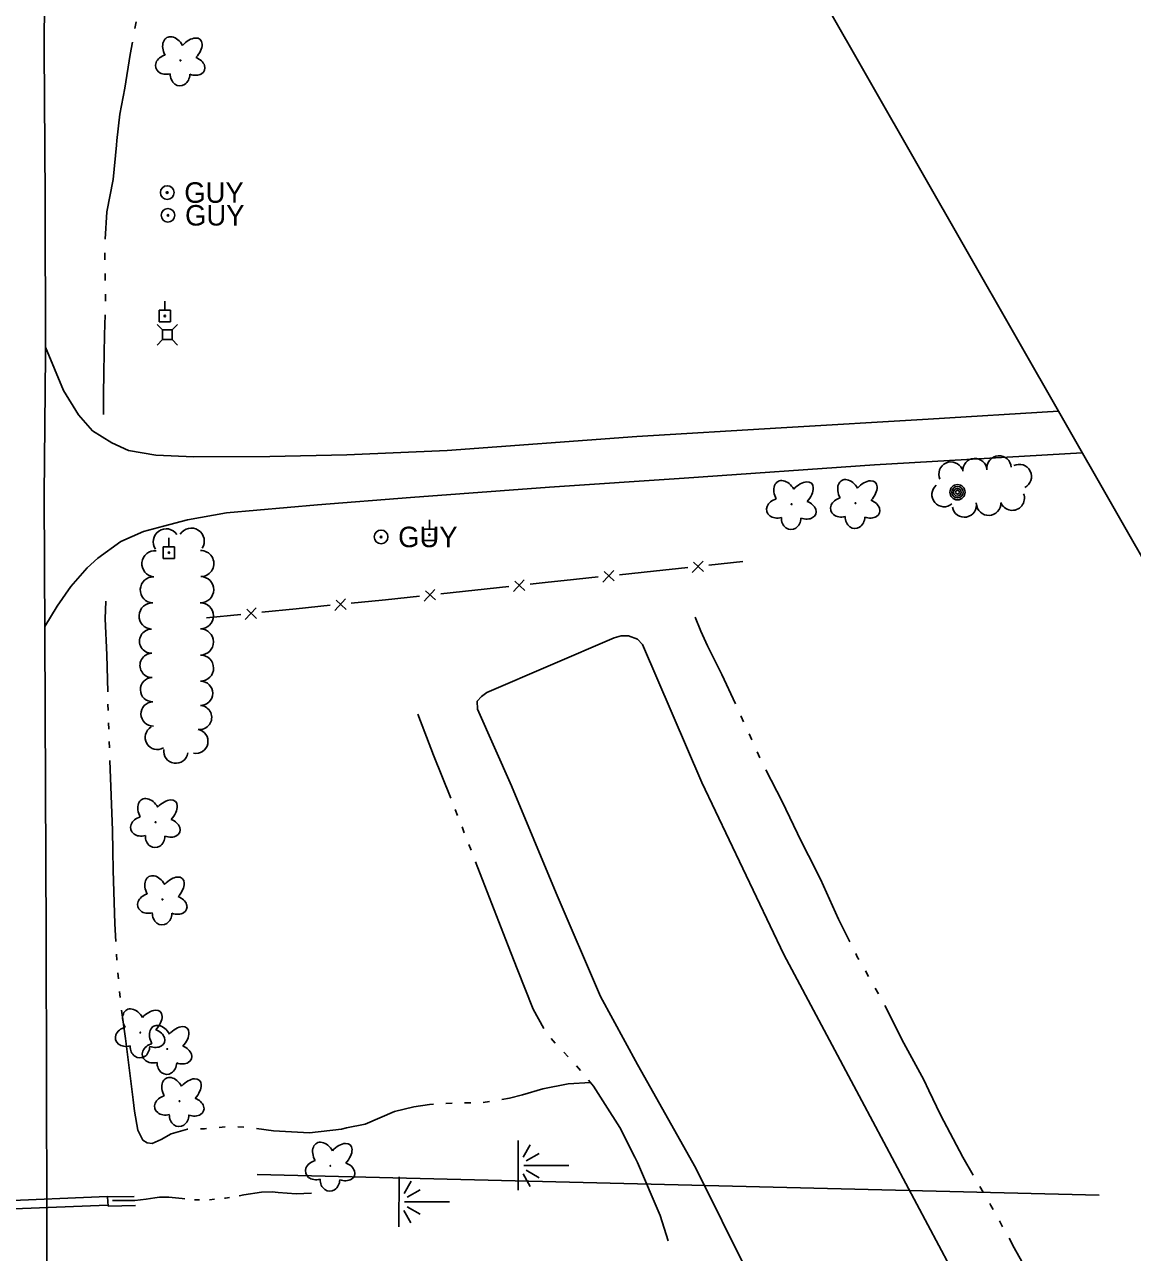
# Model space of a CAD drawing. Extents: x 589250 to 1188077, y 162953 to 363065.
# Drawn here: x 594166.1 to 594490.3, y 177012.7 to 177372 of the extents above; entities that cross this region are included whole.
import ezdxf

# ---------------------------------------------------------------- set-up
doc = ezdxf.new("R2010")
doc.units = 0
for name, color, linetype in [('E_AREA', 7, 'Continuous'), ('E_DRN_DrainTile', 7, 'Continuous'), ('E_DRN_Pipe', 7, 'Continuous'), ('E_DWY', 7, 'Continuous'), ('E_FEN_P', 7, 'Continuous'), ('E_LAND_TreeLine_P', 7, 'Continuous'), ('E_LAND_Vegetation', 7, 'Continuous'), ('E_MAP_Limits', 7, 'Continuous'), ('E_MISCPROP', 7, 'Continuous'), ('E_RDWY', 7, 'Continuous'), ('E_UTL_AG_Bold', 7, 'Continuous'), ('E_UTL_EGuyWire', 7, 'Continuous'), ('E_UTL_EPowerPole', 7, 'Continuous'), ('E_WAL', 7, 'Continuous'), ('E_WTR_FlowLine', 7, 'Continuous'), ('E_WTR_Wetland', 7, 'Continuous')]:
    doc.layers.add(name, color=color, linetype=linetype)

# ---------------------------------------------------------------- blocks, each defined once
blk = doc.blocks.new('POINT_DISPLAY')
blk.add_line((0, 0), (0, 0))

msp = doc.modelspace()

# ---------------------------------------------------------------- linework, layer by layer
at = {"layer": 'E_AREA'}
for p, q in [((594301.43, 177176.56), (594338.61, 177192.56)), ((594338.61, 177192.56), (594340.74, 177193.16)), ((594340.74, 177193.16), (594342.88, 177193.11)), ((594342.88, 177193.11), (594345.44, 177192.2)), ((594345.44, 177192.2), (594346.97, 177190.56)), ((594346.97, 177190.56), (594364.32, 177150.19)), ((594298.53, 177174.06), (594299.86, 177175.35)), ((594299.86, 177175.35), (594301.43, 177176.56)), ((594298.65, 177171.68), (594298.53, 177174.06)), ((594308.62, 177149.24), (594298.65, 177171.68)), ((594321.67, 177117.8), (594308.62, 177149.24)), ((594364.32, 177150.19), (594388.3, 177099.94)), ((594334.62, 177087.63), (594321.67, 177117.8)), ((594388.3, 177099.94), (594411.07, 177057.06)), ((594345.5, 177067.74), (594334.62, 177087.63)), ((594362.57, 177037.4), (594345.5, 177067.74)), ((594411.07, 177057.06), (594436.86, 177008.67)), ((594377.85, 177006.58), (594362.57, 177037.4))]:
    msp.add_line(p, q, dxfattribs=at)
at = {"layer": 'E_DRN_DrainTile'}
msp.add_line((594234.23, 177035.57), (594480.6, 177029.43), dxfattribs=at)
at = {"layer": 'E_DRN_Pipe'}
for p, q in [((594190.29, 177029.08), (593970.99, 177019.95)), ((594190.4, 177026.59), (593971.09, 177017.46))]:
    msp.add_line(p, q, dxfattribs=at)
at = {"layer": 'E_DWY'}
for p, q in [((594177.5, 177264.87), (594172.29, 177277.64)), ((594181.94, 177257.76), (594177.5, 177264.87)), ((594186.02, 177253.11), (594181.94, 177257.76)), ((594468.67, 177258.85), (594430.54, 177256.57)), ((594387.52, 177254), (594345.26, 177251.44)), ((594430.54, 177256.57), (594387.52, 177254)), ((594191.67, 177249.56), (594186.02, 177253.11)), ((594345.26, 177251.44), (594289.83, 177247.4)), ((594196.55, 177247.38), (594191.67, 177249.56)), ((594204.58, 177246.04), (594196.55, 177247.38)), ((594289.83, 177247.4), (594260.47, 177246.05)), ((594414.82, 177243.15), (594475.62, 177246.69)), ((594215.62, 177245.47), (594204.58, 177246.04)), ((594237.91, 177245.6), (594215.62, 177245.47)), ((594260.47, 177246.05), (594237.91, 177245.6)), ((594359.11, 177239.3), (594414.82, 177243.15)), ((594319.77, 177236.63), (594359.11, 177239.3)), ((594279.02, 177233.59), (594319.77, 177236.63)), ((594251.89, 177231.48), (594279.02, 177233.59)), ((594213.84, 177227.09), (594225.23, 177229.14)), ((594225.23, 177229.14), (594251.89, 177231.48)), ((594200.97, 177223.62), (594206.77, 177225.27)), ((594206.77, 177225.27), (594213.84, 177227.09)), ((594194.27, 177220.78), (594200.97, 177223.62)), ((594187.57, 177215.83), (594194.27, 177220.78)), ((594184.49, 177213.06), (594187.57, 177215.83)), ((594179.63, 177207.55), (594184.49, 177213.06)), ((594175.7, 177201.78), (594179.63, 177207.55)), ((594172.08, 177195.86), (594175.7, 177201.78))]:
    msp.add_line(p, q, dxfattribs=at)
at = {"layer": 'E_FEN_P'}
for p, q in [((594364.66, 177215.03), (594361.5, 177211.63)), ((594364.82, 177211.98), (594361.89, 177214.67)), ((594376.33, 177214.84), (594366.34, 177213.79)), ((594334.01, 177210.37), (594324.02, 177209.32)), ((594338.51, 177212.26), (594335.35, 177208.87)), ((594338.67, 177209.22), (594335.74, 177211.91)), ((594350.17, 177212.08), (594340.19, 177211.03)), ((594360.16, 177213.14), (594350.17, 177212.08)), ((594286.21, 177206.67), (594283.06, 177203.27)), ((594307.86, 177207.59), (594297.88, 177206.51)), ((594312.35, 177209.49), (594309.2, 177206.08)), ((594312.52, 177206.44), (594309.58, 177209.12)), ((594319.39, 177208.83), (594314.04, 177208.25)), ((594324.02, 177209.32), (594319.39, 177208.83)), ((594260.06, 177203.93), (594256.89, 177200.54)), ((594260.21, 177200.88), (594257.29, 177203.58)), ((594270.77, 177203.59), (594261.74, 177202.68)), ((594271.73, 177203.69), (594270.77, 177203.59)), ((594281.71, 177204.77), (594271.73, 177203.69)), ((594286.37, 177203.62), (594283.44, 177206.31)), ((594297.88, 177206.51), (594287.89, 177205.44)), ((594233.9, 177201.29), (594230.72, 177197.91)), ((594234.04, 177198.24), (594231.13, 177200.95)), ((594245.57, 177201.05), (594235.58, 177200.05)), ((594255.56, 177202.06), (594245.57, 177201.05)), ((594229.39, 177199.42), (594219.4, 177198.42))]:
    msp.add_line(p, q, dxfattribs=at)
at = {"layer": 'E_LAND_TreeLine_P'}
for centre, radius, start, end in [((594437.22, 177240.46), 3.56, 24.6908, 204.6908), ((594444.18, 177241.51), 3.56, 3.5944, 183.5944), ((594451.28, 177242.23), 3.58, 4.1966, 184.1966), ((594457.18, 177239.74), 3.58, 296.7623, 116.7623), ((594435.18, 177234.46), 3.56, 130.3419, 310.3419), ((594441.1, 177231.4), 3.56, 190.6012, 10.6012), ((594448.22, 177231.94), 3.58, 182.5117, 2.5117), ((594455.12, 177233.42), 3.58, 200.9244, 20.9244), ((594214.91, 177220.83), 3.82, 327.2512, 147.2512), ((594207.59, 177220.64), 3.82, 34.6313, 214.6313), ((594204.27, 177214.21), 3.82, 83.9883, 263.9883), ((594217.71, 177214.28), 3.82, 271.8961, 91.8961), ((594203.82, 177206.57), 3.82, 87.2518, 267.2518), ((594217.68, 177206.64), 3.82, 269.0817, 89.0817), ((594203.46, 177198.94), 3.82, 87.2518, 267.2518), ((594217.58, 177198.99), 3.82, 270.1967, 90.1967), ((594203.33, 177191.57), 3.55, 90.9413, 270.9413), ((594217.6, 177191.34), 3.82, 270.1967, 90.1967), ((594203.45, 177184.48), 3.55, 90.9413, 270.9413), ((594217.63, 177183.7), 3.82, 270.1967, 90.1967), ((594203.58, 177177.38), 3.55, 91.3753, 271.3753), ((594217.63, 177176.33), 3.55, 269.8289, 89.8289), ((594203.75, 177170.29), 3.55, 91.3753, 271.3753), ((594217.35, 177169.25), 3.55, 263.717, 83.717), ((594204.97, 177163.41), 3.55, 120.3687, 300.3687), ((594216.26, 177162.25), 3.55, 258.9971, 78.9971), ((594210.39, 177159.39), 3.55, 171.479, 351.479)]:
    msp.add_arc(centre, radius, start, end, dxfattribs=at)
at = {"layer": 'E_LAND_Vegetation'}
for centre in [(594211.73, 177361.5), (594390.55, 177231.65), (594409.23, 177231.95), (594204.46, 177138.59), (594206.49, 177116.01), (594200.01, 177077.05), (594207.88, 177072.24), (594211.47, 177056.99), (594255.6, 177038.06)]:
    msp.add_circle(centre, 0.128, dxfattribs=at)
for centre, major_axis, ratio in [((594209.82, 177364.47), (2.05, -3.69), 0.691916), ((594214.33, 177364.11), (-3.21, -3.51), 0.560249), ((594208, 177360.32), (3.49, 0.95), 0.782863), ((594215.4, 177359.88), (-3.4, 1.26), 0.716896), ((594211.62, 177357.52), (0.09, 3.45), 0.832022), ((594388.64, 177234.62), (2.05, -3.69), 0.691916), ((594407.32, 177234.92), (2.05, -3.69), 0.691916), ((594411.83, 177234.56), (-3.21, -3.51), 0.560249), ((594393.15, 177234.25), (-3.21, -3.51), 0.560249), ((594386.83, 177230.47), (3.49, 0.95), 0.782863), ((594394.22, 177230.03), (-3.4, 1.26), 0.716896), ((594405.5, 177230.78), (3.49, 0.95), 0.782863), ((594412.9, 177230.34), (-3.4, 1.26), 0.716896), ((594390.44, 177227.67), (0.09, 3.45), 0.832022), ((594409.12, 177227.97), (0.09, 3.45), 0.832022), ((594202.55, 177141.56), (2.05, -3.69), 0.691916), ((594207.05, 177141.2), (-3.21, -3.51), 0.560249), ((594200.73, 177137.41), (3.49, 0.95), 0.782863), ((594208.13, 177136.97), (-3.4, 1.26), 0.716896), ((594204.35, 177134.61), (0.09, 3.45), 0.832022), ((594204.58, 177118.98), (2.05, -3.69), 0.691916), ((594209.09, 177118.62), (-3.21, -3.51), 0.560249), ((594202.77, 177114.83), (3.49, 0.95), 0.782863), ((594210.16, 177114.39), (-3.4, 1.26), 0.716896), ((594206.39, 177112.03), (0.09, 3.45), 0.832022), ((594198.1, 177080.02), (2.05, -3.69), 0.691916), ((594202.61, 177079.66), (-3.21, -3.51), 0.560249), ((594196.28, 177075.88), (3.49, 0.95), 0.782863), ((594205.97, 177075.21), (2.05, -3.69), 0.691916), ((594203.68, 177075.44), (-3.4, 1.26), 0.716896), ((594210.48, 177074.85), (-3.21, -3.51), 0.560249), ((594204.16, 177071.07), (3.49, 0.95), 0.782863), ((594199.9, 177073.07), (0.09, 3.45), 0.832022), ((594211.55, 177070.62), (-3.4, 1.26), 0.716896), ((594207.78, 177068.26), (0.09, 3.45), 0.832022), ((594209.55, 177059.96), (2.05, -3.69), 0.691916), ((594214.06, 177059.6), (-3.21, -3.51), 0.560249), ((594207.74, 177055.81), (3.49, 0.95), 0.782863), ((594215.14, 177055.37), (-3.4, 1.26), 0.716896), ((594211.36, 177053.01), (0.09, 3.45), 0.832022), ((594253.69, 177041.03), (2.05, -3.69), 0.691916), ((594258.2, 177040.67), (-3.21, -3.51), 0.560249), ((594251.88, 177036.88), (3.49, 0.95), 0.782863), ((594259.27, 177036.44), (-3.4, 1.26), 0.716896), ((594255.5, 177034.08), (0.09, 3.45), 0.832022)]:
    msp.add_ellipse(centre, major_axis=major_axis, ratio=ratio, start_param=1.570796, end_param=4.712389, dxfattribs=at)
at = {"layer": 'E_MAP_Limits'}
msp.add_line((594322.09, 177515.37), (594542.17, 177130.21), dxfattribs=at)
at = {"layer": 'E_MISCPROP'}
for radius in [2.23, 1.67, 1.12, 0.558]:
    msp.add_circle((594439.1, 177235.15), radius, dxfattribs=at)
at = {"layer": 'E_RDWY'}
for p, q in [((594172.11, 177411.84), (594171.89, 177364.76)), ((594171.89, 177364.76), (594172.19, 177321.39)), ((594172.19, 177321.39), (594172.3, 177275.23)), ((594172.3, 177275.23), (594171.91, 177234.31)), ((594171.91, 177234.31), (594172.09, 177193.92)), ((594172.09, 177193.92), (594172.23, 177148.97)), ((594172.23, 177148.97), (594172.46, 177105.82)), ((594172.46, 177105.82), (594172.54, 177061.96)), ((594172.54, 177061.96), (594172.67, 177023.88)), ((594172.67, 177023.88), (594172.61, 176978.85))]:
    msp.add_line(p, q, dxfattribs=at)
at = {"layer": 'E_UTL_AG_Bold'}
for points in [[(594206.48, 177282.64), (594204.89, 177284.23)], [(594209.29, 177282.64), (594210.89, 177284.23)], [(594206.48, 177279.82), (594204.89, 177278.23)], [(594209.29, 177279.82), (594210.89, 177278.23)]]:
    msp.add_lwpolyline(points, dxfattribs=at)
msp.add_lwpolyline([(594206.48, 177279.82), (594209.29, 177279.82), (594209.29, 177282.64), (594206.48, 177282.64)], close=True, dxfattribs=at)
at = {"layer": 'E_UTL_EGuyWire'}
for centre, radius in [((594207.87, 177322.84), 2), ((594207.87, 177322.84), 0.25), ((594208.1, 177316.18), 2), ((594208.1, 177316.18), 0.25), ((594270.45, 177222.07), 2), ((594270.45, 177222.07), 0.25)]:
    msp.add_circle(centre, radius, dxfattribs=at)
at = {"layer": 'E_UTL_EPowerPole'}
for points in [[(594207.15, 177288.39), (594207.15, 177291.04)], [(594208.83, 177288.39), (594205.48, 177288.39)], [(594205.48, 177288.39), (594205.48, 177285.04)], [(594208.83, 177285.04), (594208.83, 177288.39)], [(594205.48, 177285.04), (594208.83, 177285.04)], [(594284.58, 177224.39), (594284.58, 177227.03)], [(594208.34, 177219.15), (594208.34, 177221.8)], [(594286.26, 177224.39), (594282.9, 177224.39)], [(594282.9, 177224.39), (594282.9, 177221.03)], [(594282.9, 177221.03), (594286.26, 177221.03)], [(594286.26, 177221.03), (594286.26, 177224.39)], [(594210.02, 177219.15), (594206.67, 177219.15)], [(594206.67, 177219.15), (594206.67, 177215.8)], [(594210.02, 177215.8), (594210.02, 177219.15)], [(594206.67, 177215.8), (594210.02, 177215.8)]]:
    msp.add_lwpolyline(points, dxfattribs=at)
for centre in [(594207.18, 177286.72), (594284.61, 177222.71), (594208.37, 177217.48)]:
    msp.add_circle(centre, 0.217, dxfattribs=at)
at = {"layer": 'E_WAL'}
for p, q in [((594198.2, 177029.11), (594190.43, 177028.98)), ((594190.43, 177028.98), (594190.61, 177026.22)), ((594190.61, 177026.22), (594198.62, 177026.44))]:
    msp.add_line(p, q, dxfattribs=at)
at = {"layer": 'E_WTR_FlowLine'}
for p, q in [((594198.4, 177370.79), (594198.75, 177372.77)), ((594197.02, 177363.23), (594197.68, 177366.83)), ((594195.52, 177353.41), (594197.02, 177363.23)), ((594194.06, 177345.77), (594195.52, 177353.41)), ((594193.17, 177338.06), (594194.06, 177345.77)), ((594192.07, 177326.7), (594193.02, 177336.71)), ((594193.02, 177336.71), (594193.17, 177338.05)), ((594190.21, 177317.15), (594192.07, 177326.7)), ((594189.72, 177309.17), (594190.21, 177317.15)), ((594189.65, 177303.15), (594189.67, 177305.15)), ((594189.76, 177297.12), (594189.72, 177299.13)), ((594189.8, 177291.09), (594189.85, 177292.95)), ((594189.85, 177292.95), (594189.85, 177293.1)), ((594189.57, 177281.2), (594189.71, 177287.07)), ((594189.35, 177270.33), (594189.57, 177281.2)), ((594189.26, 177263.59), (594189.35, 177270.33)), ((594189.22, 177257.93), (594189.26, 177263.59)), ((594189.75, 177198.06), (594189.9, 177203.29)), ((594190.2, 177187.55), (594189.75, 177198.06)), ((594364.04, 177194.5), (594362.31, 177198.59)), ((594365.97, 177190.25), (594364.04, 177194.5)), ((594370.12, 177181.83), (594365.97, 177190.25)), ((594190.46, 177176.79), (594190.2, 177187.55)), ((594374.11, 177173.21), (594370.12, 177181.83)), ((594190.59, 177171.31), (594190.54, 177173.14)), ((594190.77, 177165.83), (594190.71, 177167.65)), ((594281.22, 177170.25), (594285.82, 177158.21)), ((594375.79, 177169.58), (594375.74, 177169.71)), ((594376.53, 177167.95), (594375.79, 177169.58)), ((594378.92, 177162.67), (594378.12, 177164.43)), ((594190.96, 177160.34), (594190.9, 177162.17)), ((594191.84, 177136.22), (594191.09, 177156.69)), ((594285.82, 177158.21), (594290.84, 177145.68)), ((594381.3, 177157.39), (594380.51, 177159.15)), ((594387.82, 177144.64), (594383.06, 177153.95)), ((594292.17, 177142.3), (594292.83, 177140.6)), ((594393.41, 177133.03), (594387.82, 177144.64)), ((594191.98, 177130.19), (594191.84, 177136.22)), ((594294.15, 177137.21), (594294.8, 177135.51)), ((594296.12, 177132.12), (594296.77, 177130.42)), ((594395.51, 177128.87), (594393.41, 177133.03)), ((594192.11, 177124.56), (594191.98, 177130.19)), ((594398.98, 177121.97), (594395.51, 177128.87)), ((594192.53, 177108.82), (594192.11, 177124.56)), ((594298.09, 177127.03), (594304.2, 177111.25)), ((594404.25, 177110.28), (594398.98, 177121.97)), ((594304.2, 177111.25), (594307.66, 177102.44)), ((594407.59, 177103.61), (594404.25, 177110.28)), ((594192.84, 177103.69), (594192.53, 177108.82)), ((594307.66, 177102.44), (594310.3, 177095.74)), ((594193.18, 177098.22), (594193.07, 177100.04)), ((594409.79, 177099.23), (594409.32, 177100.16)), ((594410.23, 177098.46), (594409.79, 177099.23)), ((594310.3, 177095.74), (594314.96, 177083.88)), ((594193.61, 177092.75), (594193.45, 177094.57)), ((594413.11, 177093.43), (594412.15, 177095.11)), ((594194.08, 177087.28), (594193.92, 177089.11)), ((594415.99, 177088.4), (594415.03, 177090.08)), ((594423.41, 177073.99), (594417.83, 177085.01)), ((594195.65, 177075.32), (594194.46, 177083.65)), ((594314.96, 177083.88), (594318.05, 177078.23)), ((594197.06, 177064.43), (594195.65, 177075.32)), ((594320.23, 177075.34), (594321.4, 177073.94)), ((594429.26, 177063.21), (594423.41, 177073.99)), ((594323.91, 177071.31), (594325.17, 177069.99)), ((594327.62, 177067.3), (594328.8, 177065.92)), ((594197.88, 177057.36), (594197.06, 177064.43)), ((594331.14, 177063.13), (594332.56, 177061.41)), ((594430.71, 177060.15), (594429.26, 177063.21)), ((594317.82, 177060.59), (594311.82, 177058.82)), ((594325.17, 177062.1), (594317.82, 177060.59)), ((594331.74, 177062.4), (594325.17, 177062.1)), ((594332.56, 177061.41), (594336.01, 177056.04)), ((594434.11, 177052.99), (594430.71, 177060.15)), ((594198.26, 177054.02), (594197.88, 177057.36)), ((594284.58, 177056.03), (594280.07, 177055.29)), ((594285.76, 177056.1), (594284.58, 177056.03)), ((594291.23, 177056.4), (594289.41, 177056.3)), ((594296.72, 177056.49), (594294.89, 177056.47)), ((594302.17, 177056.92), (594300.37, 177056.63)), ((594308.07, 177057.89), (594305.78, 177057.51)), ((594311.82, 177058.82), (594308.07, 177057.89)), ((594336.01, 177056.04), (594340.31, 177049.25)), ((594199.31, 177048.45), (594198.26, 177054.02)), ((594274.38, 177053.96), (594265.79, 177050.21)), ((594280.07, 177055.29), (594274.38, 177053.96)), ((594440.7, 177040.6), (594434.11, 177052.99)), ((594213.78, 177048.76), (594209.04, 177047.38)), ((594213.93, 177048.77), (594213.78, 177048.76)), ((594218.74, 177048.92), (594217.58, 177048.89)), ((594219.4, 177048.98), (594218.74, 177048.92)), ((594224.86, 177049.48), (594223.04, 177049.31)), ((594230.34, 177049.35), (594228.51, 177049.43)), ((594239.01, 177048.34), (594233.98, 177048.96)), ((594258.84, 177048.83), (594249.53, 177047.72)), ((594260.34, 177049.13), (594258.84, 177048.83)), ((594265.79, 177050.21), (594260.34, 177049.13)), ((594340.31, 177049.25), (594344.71, 177040.57)), ((594200.78, 177045.54), (594199.31, 177048.45)), ((594202.03, 177044.76), (594200.78, 177045.54)), ((594206.1, 177045.74), (594203.46, 177044.63)), ((594209.04, 177047.38), (594206.1, 177045.74)), ((594249.53, 177047.72), (594239.01, 177048.34)), ((594203.46, 177044.63), (594202.03, 177044.76)), ((594344.71, 177040.57), (594345.49, 177039.03)), ((594345.49, 177039.03), (594352.1, 177023.54)), ((594443.73, 177035.37), (594440.7, 177040.6)), ((594446.64, 177030.36), (594445.67, 177032.03)), ((594191.89, 177027.94), (594198.37, 177027.89)), ((594198.37, 177027.89), (594201.72, 177028.26)), ((594201.72, 177028.26), (594204.21, 177028.67)), ((594204.21, 177028.67), (594205.64, 177028.86)), ((594205.64, 177028.86), (594208.4, 177028.9)), ((594208.4, 177028.9), (594212.24, 177028.49)), ((594212.24, 177028.49), (594212.99, 177028.39)), ((594215.9, 177028.07), (594217.36, 177028.07)), ((594220.28, 177028.13), (594221.73, 177028.29)), ((594224.64, 177028.61), (594224.94, 177028.64)), ((594224.94, 177028.64), (594226.08, 177028.83)), ((594228.97, 177029.3), (594230.34, 177029.53)), ((594230.34, 177029.53), (594235.48, 177030.36)), ((594235.48, 177030.36), (594238.62, 177030.46)), ((594238.62, 177030.46), (594240.38, 177030.28)), ((594240.38, 177030.28), (594245.64, 177029.88)), ((594245.64, 177029.88), (594250.05, 177030.11)), ((594448.9, 177026.46), (594448.58, 177027.02)), ((594352.1, 177023.54), (594354.44, 177016.07)), ((594449.52, 177025.33), (594448.9, 177026.46)), ((594452.32, 177020.26), (594451.39, 177021.95)), ((594455.73, 177014.07), (594454.18, 177016.88)), ((594462.35, 177002.17), (594455.73, 177014.07))]:
    msp.add_line(p, q, dxfattribs=at)
at = {"layer": 'E_WTR_Wetland'}
for p, q in [((594310.56, 177045.48), (594310.55, 177030.92)), ((594314.08, 177044.23), (594312.02, 177040.6)), ((594312.94, 177039.52), (594316.73, 177041.68)), ((594325.38, 177038.16), (594312.18, 177038.17)), ((594275.7, 177034.81), (594275.68, 177020.25)), ((594314.07, 177032.05), (594312.01, 177035.68)), ((594312.93, 177036.76), (594316.72, 177034.59)), ((594279.21, 177033.56), (594277.16, 177029.93)), ((594278.07, 177028.85), (594281.86, 177031.01)), ((594290.52, 177027.49), (594277.31, 177027.5)), ((594279.2, 177021.38), (594277.15, 177025.01)), ((594278.07, 177026.09), (594281.86, 177023.92))]:
    msp.add_line(p, q, dxfattribs=at)

# ---------------------------------------------------------------- block references
at = {"layer": 'E_WTR_Wetland', "rotation": 90.04558026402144}
for p in [(594310.55, 177038.64), (594310.55, 177038.15), (594310.55, 177038.09), (594312.18, 177038.17), (594313.44, 177038.17), (594275.69, 177027.97), (594275.69, 177027.48), (594275.69, 177027.42), (594277.31, 177027.5), (594278.57, 177027.5)]:
    msp.add_blockref('POINT_DISPLAY', p, dxfattribs=at)

# ---------------------------------------------------------------- texts
at = {"layer": 'E_UTL_EGuyWire'}
for p in [(594212.87, 177319.84), (594213.1, 177313.18), (594275.45, 177219.07)]:
    msp.add_text('GUY', height=6, dxfattribs=at).set_placement(p)

doc.saveas('drawing.dxf')
